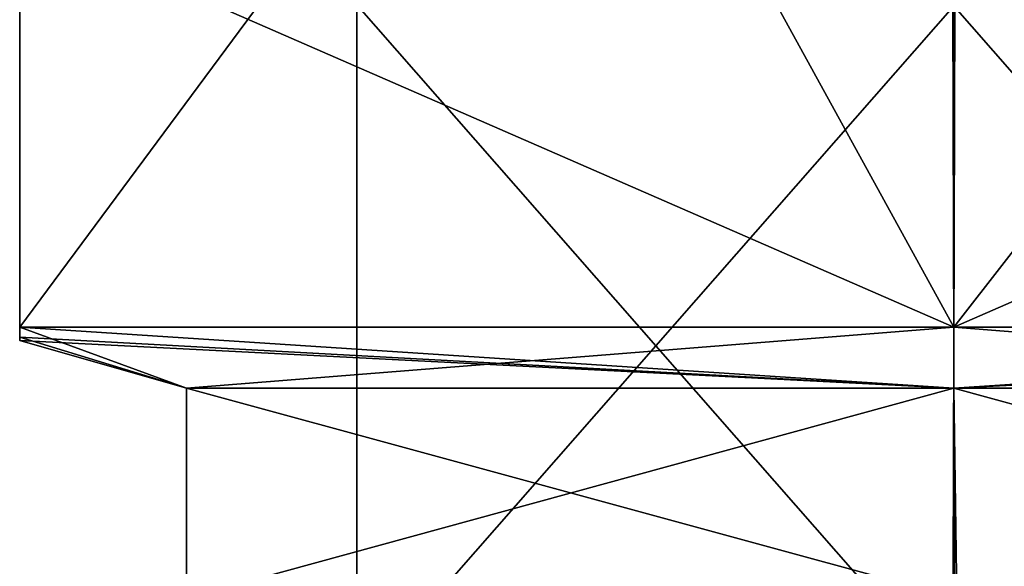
# Model space of a CAD drawing. Header units: inches. Extents: x 0.45 to 9.5, y -0.08 to 2.37.
# Tile 432 of 656: x 4.54 to 5, y 1.67 to 1.93. Entities that reach past the tile are written whole.
import ezdxf

# ---------------------------------------------------------------- set-up
doc = ezdxf.new("R2010")
doc.units = ezdxf.units.IN
doc.header["$LTSCALE"] = 86.857513
doc.header["$MEASUREMENT"] = 0
for name, color, linetype in [('5371', 7, 'CONTINUOUS'), ('5373', 7, 'CONTINUOUS'), ('5392', 7, 'CONTINUOUS'), ('5393', 7, 'CONTINUOUS'), ('5409', 7, 'CONTINUOUS'), ('5410', 7, 'CONTINUOUS'), ('5411', 7, 'CONTINUOUS'), ('5413', 7, 'CONTINUOUS'), ('5414', 7, 'CONTINUOUS')]:
    doc.layers.add(name, color=color, linetype=linetype)

msp = doc.modelspace()

# ---------------------------------------------------------------- linework, layer by layer
at = {"layer": '5371', "linetype": 'CONTINUOUS'}
for points in [[(4.54398, 1.97299, -4.28976), (4.97526, 1.78468, -3.9748), (4.65549, 2.36669, -4.10704), (4.54398, 1.97299, -4.28976)], [(4.65549, 2.36669, -4.10704), (4.97526, 1.78468, -3.9748), (4.97548, 2.36669, -3.97481), (4.65549, 2.36669, -4.10704)], [(4.97526, 1.78468, -3.9748), (5.40654, 1.78468, -4.28976), (4.97548, 2.36669, -3.97481), (4.97526, 1.78468, -3.9748)], [(4.97548, 2.36669, -3.97481), (5.40654, 1.78468, -4.28976), (5.2954, 2.36669, -4.10742), (4.97548, 2.36669, -3.97481)], [(4.54398, 1.78468, -4.28976), (4.97526, 1.78468, -3.9748), (4.54398, 1.97299, -4.28976), (4.54398, 1.78468, -4.28976)]]:
    msp.add_3dface(points, dxfattribs=at)
at = {"layer": '5373', "linetype": 'CONTINUOUS'}
for points in [[(4.54398, 1.97299, -4.56535), (4.97504, 2.36669, -4.88031), (4.54398, 1.78468, -4.56535), (4.54398, 1.97299, -4.56535)], [(4.54398, 1.78468, -4.56535), (4.97504, 2.36669, -4.88031), (4.97526, 1.78468, -4.88032), (4.54398, 1.78468, -4.56535)], [(4.97504, 2.36669, -4.88031), (5.42801, 2.36669, -4.42756), (4.97526, 1.78468, -4.88032), (4.97504, 2.36669, -4.88031)], [(5.42801, 2.36669, -4.42756), (5.40654, 1.97299, -4.56535), (4.97526, 1.78468, -4.88032), (5.42801, 2.36669, -4.42756)], [(4.97526, 1.78468, -4.88032), (5.40654, 1.97299, -4.56535), (5.40654, 1.78468, -4.56535), (4.97526, 1.78468, -4.88032)]]:
    msp.add_3dface(points, dxfattribs=at)
at = {"layer": '5392', "linetype": 'CONTINUOUS'}
for points in [[(4.97482, 1.93362, -4.70314), (4.69967, 1.93362, -4.42756), (4.97569, 1.61866, -4.70314), (4.97482, 1.93362, -4.70314)], [(4.97569, 1.61866, -4.70314), (4.69967, 1.93362, -4.42756), (4.69967, 1.61866, -4.42756), (4.97569, 1.61866, -4.70314)], [(5.25085, 1.93362, -4.42756), (4.97482, 1.93362, -4.70314), (5.25085, 1.61866, -4.42756), (5.25085, 1.93362, -4.42756)], [(5.25085, 1.61866, -4.42756), (4.97482, 1.93362, -4.70314), (4.97569, 1.61866, -4.70314), (5.25085, 1.61866, -4.42756)]]:
    msp.add_3dface(points, dxfattribs=at)
at = {"layer": '5393', "linetype": 'CONTINUOUS'}
for points in [[(4.69967, 1.93362, -4.42756), (4.97569, 1.93362, -4.15197), (4.69967, 1.61866, -4.42756), (4.69967, 1.93362, -4.42756)], [(4.69967, 1.61866, -4.42756), (4.97569, 1.93362, -4.15197), (4.97482, 1.61866, -4.15197), (4.69967, 1.61866, -4.42756)], [(4.97569, 1.93362, -4.15197), (5.25085, 1.93362, -4.42756), (4.97482, 1.61866, -4.15197), (4.97569, 1.93362, -4.15197)], [(5.25085, 1.93362, -4.42756), (5.25085, 1.61866, -4.42756), (4.97482, 1.61866, -4.15197), (5.25085, 1.93362, -4.42756)]]:
    msp.add_3dface(points, dxfattribs=at)
at = {"layer": '5409', "linetype": 'CONTINUOUS'}
for points in [[(4.62093, 1.6595, -4.42756), (4.97669, 1.6595, -4.07323), (4.62093, 1.75646, -4.42756), (4.62093, 1.6595, -4.42756)], [(4.62093, 1.75646, -4.42756), (4.97669, 1.6595, -4.07323), (4.97526, 1.75646, -4.07323), (4.62093, 1.75646, -4.42756)], [(4.97669, 1.6595, -4.07323), (5.32959, 1.6595, -4.42756), (4.97526, 1.75646, -4.07323), (4.97669, 1.6595, -4.07323)], [(4.97526, 1.75646, -4.07323), (5.32959, 1.6595, -4.42756), (5.32959, 1.75646, -4.42756), (4.97526, 1.75646, -4.07323)]]:
    msp.add_3dface(points, dxfattribs=at)
at = {"layer": '5410', "linetype": 'CONTINUOUS'}
for points in [[(4.97505, 1.6595, -4.78189), (4.62093, 1.6595, -4.42756), (4.97526, 1.75646, -4.78189), (4.97505, 1.6595, -4.78189)], [(4.62093, 1.6595, -4.42756), (4.62093, 1.75646, -4.42756), (4.97526, 1.75646, -4.78189), (4.62093, 1.6595, -4.42756)], [(5.32959, 1.6595, -4.42756), (4.97505, 1.6595, -4.78189), (5.32959, 1.75646, -4.42756), (5.32959, 1.6595, -4.42756)], [(5.32959, 1.75646, -4.42756), (4.97505, 1.6595, -4.78189), (4.97526, 1.75646, -4.78189), (5.32959, 1.75646, -4.42756)]]:
    msp.add_3dface(points, dxfattribs=at)
at = {"layer": '5411', "linetype": 'CONTINUOUS'}
for points in [[(4.54398, 1.78468, -4.56535), (4.97526, 1.78468, -4.88032), (4.62093, 1.75646, -4.42756), (4.54398, 1.78468, -4.56535)], [(4.54398, 1.78468, -4.56535), (4.62093, 1.75646, -4.42756), (4.54398, 1.78005, -4.49557), (4.54398, 1.78468, -4.56535)], [(4.62093, 1.75646, -4.42756), (4.97526, 1.78468, -4.88032), (4.97526, 1.75646, -4.78189), (4.62093, 1.75646, -4.42756)], [(4.97526, 1.78468, -4.88032), (5.40654, 1.78468, -4.56535), (4.97526, 1.75646, -4.78189), (4.97526, 1.78468, -4.88032)], [(4.97526, 1.75646, -4.78189), (5.40654, 1.78468, -4.56535), (5.40654, 1.7801, -4.49652), (4.97526, 1.75646, -4.78189)], [(4.54398, 1.78005, -4.49557), (4.62093, 1.75646, -4.42756), (4.54398, 1.77852, -4.42756), (4.54398, 1.78005, -4.49557)], [(5.40654, 1.77852, -4.42756), (4.97526, 1.75646, -4.78189), (5.40654, 1.7801, -4.49652), (5.40654, 1.77852, -4.42756)], [(5.32959, 1.75646, -4.42756), (4.97526, 1.75646, -4.78189), (5.40654, 1.77852, -4.42756), (5.32959, 1.75646, -4.42756)]]:
    msp.add_3dface(points, dxfattribs=at)
at = {"layer": '5413', "linetype": 'CONTINUOUS'}
for points in [[(4.97526, 1.78468, -3.9748), (4.54398, 1.78468, -4.28976), (4.97526, 1.75646, -4.07323), (4.97526, 1.78468, -3.9748)], [(4.97526, 1.75646, -4.07323), (4.54398, 1.78468, -4.28976), (4.54398, 1.7801, -4.35859), (4.97526, 1.75646, -4.07323)], [(5.40654, 1.78468, -4.28976), (4.97526, 1.78468, -3.9748), (5.32959, 1.75646, -4.42756), (5.40654, 1.78468, -4.28976)], [(4.97526, 1.78468, -3.9748), (4.97526, 1.75646, -4.07323), (5.32959, 1.75646, -4.42756), (4.97526, 1.78468, -3.9748)], [(4.54398, 1.77852, -4.42756), (4.97526, 1.75646, -4.07323), (4.54398, 1.7801, -4.35859), (4.54398, 1.77852, -4.42756)], [(4.62093, 1.75646, -4.42756), (4.97526, 1.75646, -4.07323), (4.54398, 1.77852, -4.42756), (4.62093, 1.75646, -4.42756)]]:
    msp.add_3dface(points, dxfattribs=at)
at = {"layer": '5414', "linetype": 'CONTINUOUS'}
for points in [[(4.54398, 1.78468, -4.28976), (4.54398, 1.97299, -4.28976), (4.54398, 1.97299, -4.56535), (4.54398, 1.78468, -4.28976)], [(4.54398, 1.78468, -4.28976), (4.54398, 1.97299, -4.56535), (4.54398, 1.7801, -4.35859), (4.54398, 1.78468, -4.28976)], [(4.54398, 1.97299, -4.56535), (4.54398, 1.78468, -4.56535), (4.54398, 1.78005, -4.49557), (4.54398, 1.97299, -4.56535)], [(4.54398, 1.97299, -4.56535), (4.54398, 1.78005, -4.49557), (4.54398, 1.77852, -4.42756), (4.54398, 1.97299, -4.56535)], [(4.54398, 1.97299, -4.56535), (4.54398, 1.77852, -4.42756), (4.54398, 1.7801, -4.35859), (4.54398, 1.97299, -4.56535)]]:
    msp.add_3dface(points, dxfattribs=at)

doc.saveas('drawing.dxf')
